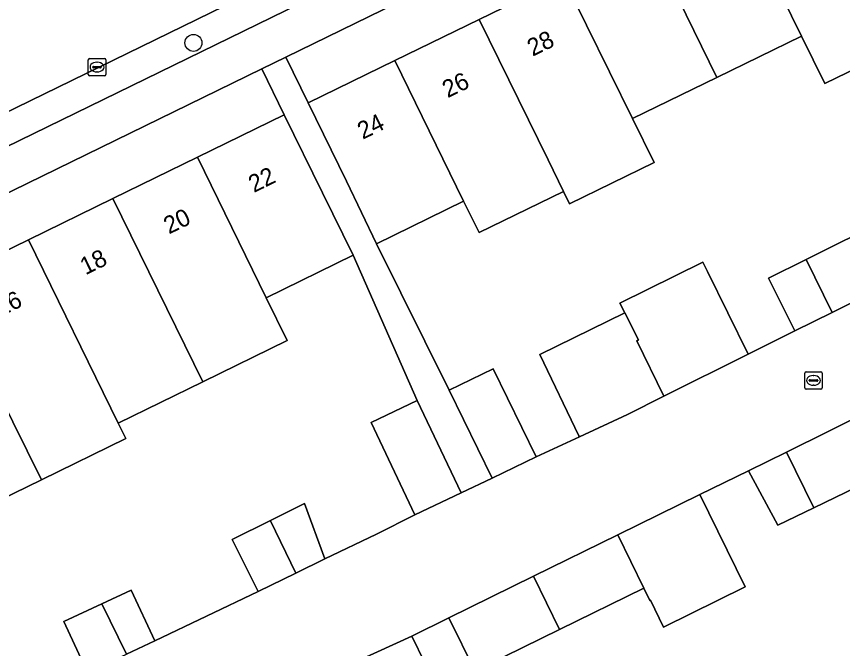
# Model space of a CAD drawing. Extents: x 160455 to 162082, y 388339 to 389736.
# Drawn here: x 161449.58 to 161497.06, y 388626.9 to 388663.23 of the extents above; entities that cross this region are included whole.
import ezdxf

# ---------------------------------------------------------------- set-up
doc = ezdxf.new("R2010")
doc.units = 0
for name, color, linetype in [('IMGEO_Boom', 7, 'Continuous'), ('IMGEO_Erf', 7, 'Continuous'), ('IMGEO_Kolk', 7, 'Continuous'), ('IMGEO_Pand', 7, 'Continuous'), ('IMGEO_Pand_nummerreeks', 7, 'Continuous'), ('IMGEO_Parkeervlak_open', 7, 'Continuous'), ('IMGEO_Rijbaan_lokaal_open', 7, 'Continuous'), ('IMGEO_Voetpad_open', 7, 'Continuous')]:
    doc.layers.add(name, color=color, linetype=linetype)

msp = doc.modelspace()

# ---------------------------------------------------------------- linework, layer by layer
at = {"layer": 'IMGEO_Boom'}
msp.add_circle((161459.75, 388661.716), 0.489, dxfattribs=at)
at = {"layer": 'IMGEO_Erf'}
for points in [[(161481.026, 388665.437), (161485.884, 388667.812), (161490.741, 388670.186), (161495.59, 388672.555), (161500, 388674.711), (161500.439, 388674.925), (161505.288, 388677.296), (161510.154, 388679.674), (161515.15, 388682.116), (161513.866, 388684.743), (161500, 388677.967), (161465.056, 388660.893), (161466.343, 388658.261), (161471.32, 388660.694), (161476.177, 388663.067)], [(161450.271, 388650.4), (161455.113, 388652.768), (161459.973, 388655.144), (161464.966, 388657.585), (161463.678, 388660.22), (161414.846, 388636.36), (161416.14, 388633.713), (161421.28, 388636.226), (161426.005, 388638.536), (161430.866, 388640.913), (161435.717, 388643.285), (161440.568, 388645.656), (161445.419, 388648.028)]]:
    msp.add_lwpolyline(points, close=True, dxfattribs=at)
for points in [[(161500.543, 388661.572), (161496.041, 388659.372), (161494.702, 388662.103), (161489.842, 388659.729), (161484.991, 388657.359), (161486.223, 388654.838), (161481.363, 388652.463), (161481.013, 388653.179), (161476.166, 388650.811), (161475.281, 388652.615), (161470.268, 388650.166), (161474.445, 388641.749), (161476.98, 388642.971), (161479.455, 388637.91), (161481.944, 388639.059), (161481.91, 388639.13), (161479.659, 388643.795), (161484.539, 388646.199), (161484.266, 388646.742), (161489.036, 388649.115), (161489.303, 388648.57), (161491.635, 388643.815), (161494.32, 388645.154), (161492.8, 388648.183), (161494.968, 388649.262), (161499.628, 388651.581)], [(161447.879, 388622.573), (161453.655, 388625.522), (161452.292, 388628.441), (161454.485, 388629.467), (161456.172, 388630.256), (161457.536, 388627.336), (161463.464, 388630.18), (161461.975, 388633.157), (161464.174, 388634.257), (161466.129, 388635.234), (161467.301, 388632.044), (161470.267, 388633.471), (161472.479, 388634.583), (161469.956, 388639.886), (161472.616, 388641.147), (161468.928, 388649.501), (161463.929, 388647.056), (161465.131, 388644.598), (161460.284, 388642.227), (161455.43, 388639.853), (161455.86, 388638.974), (161451.009, 388636.601), (161446.159, 388634.229)], [(161500.281, 388637.345), (161495.409, 388634.982), (161493.343, 388633.98), (161491.654, 388637.103), (161488.861, 388635.752), (161491.47, 388630.445), (161486.774, 388628.133), (161486.018, 388629.669), (161485.988, 388629.654), (161485.639, 388630.369), (161480.792, 388627.989), (161477.623, 388626.432)], [(161473.788, 388624.547), (161472.299, 388627.611), (161467.055, 388625.214)]]:
    msp.add_lwpolyline(points, dxfattribs=at)
at = {"layer": 'IMGEO_Kolk'}
for p, q in [((161453.706, 388659.896), (161453.706, 388660.748)), ((161453.781, 388660.822), (161454.633, 388660.822)), ((161454.707, 388660.748), (161454.707, 388659.896)), ((161453.965, 388660.316), (161453.965, 388660.328)), ((161454.403, 388660.279), (161454.005, 388660.279)), ((161454.008, 388660.365), (161454.406, 388660.365)), ((161454.194, 388660.602), (161454.219, 388660.602)), ((161454.449, 388660.328), (161454.449, 388660.316)), ((161454.633, 388659.822), (161453.781, 388659.822)), ((161454.217, 388660.042), (161454.192, 388660.042)), ((161494.889, 388641.883), (161494.889, 388642.735)), ((161494.964, 388642.809), (161495.816, 388642.809)), ((161495.89, 388642.735), (161495.89, 388641.883)), ((161495.148, 388642.303), (161495.148, 388642.315)), ((161495.586, 388642.266), (161495.188, 388642.266)), ((161495.191, 388642.352), (161495.589, 388642.352)), ((161495.377, 388642.589), (161495.402, 388642.589)), ((161495.632, 388642.315), (161495.632, 388642.303)), ((161495.816, 388641.809), (161494.964, 388641.809)), ((161495.4, 388642.029), (161495.375, 388642.029))]:
    msp.add_line(p, q, dxfattribs=at)
for points in [[(161453.706, 388659.896), (161453.706, 388660.748)], [(161453.781, 388660.822), (161454.633, 388660.822)], [(161454.707, 388660.748), (161454.707, 388659.896)], [(161454.633, 388659.822), (161453.781, 388659.822)], [(161494.889, 388641.883), (161494.889, 388642.735)], [(161494.964, 388642.809), (161495.816, 388642.809)], [(161495.89, 388642.735), (161495.89, 388641.883)], [(161495.816, 388641.809), (161494.964, 388641.809)]]:
    msp.add_lwpolyline(points, dxfattribs=at)
for centre, radius, start, end in [((161453.783, 388660.746), 0.0765, 91.552, 178.448), ((161453.783, 388660.746), 0.0765, 91.552, 178.448), ((161454.631, 388660.746), 0.0765, 1.552, 88.448), ((161454.631, 388660.746), 0.0765, 1.552, 88.448), ((161454.005, 388660.325), 0.0403, 85.8775, 175.7526), ((161454.002, 388660.315), 0.0366, 178.938, 274.7102), ((161454.406, 388660.322), 0.043, 264.8664, 352.4533), ((161454.41, 388660.327), 0.0386, 1.7309, 96.639), ((161453.783, 388659.898), 0.0765, 181.552, 268.448), ((161453.783, 388659.898), 0.0765, 181.552, 268.448), ((161454.631, 388659.898), 0.0765, 271.552, 358.448), ((161454.631, 388659.898), 0.0765, 271.552, 358.448), ((161494.966, 388642.733), 0.0765, 91.552, 178.448), ((161494.966, 388642.733), 0.0765, 91.552, 178.448), ((161495.814, 388642.733), 0.0765, 1.552, 88.448), ((161495.814, 388642.733), 0.0765, 1.552, 88.448), ((161495.188, 388642.312), 0.0403, 85.8775, 175.7526), ((161495.185, 388642.302), 0.0366, 178.938, 274.7102), ((161495.589, 388642.309), 0.043, 264.8664, 352.4533), ((161495.593, 388642.314), 0.0386, 1.7309, 96.639), ((161494.966, 388641.885), 0.0765, 181.552, 268.448), ((161494.966, 388641.885), 0.0765, 181.552, 268.448), ((161495.814, 388641.885), 0.0765, 271.552, 358.448), ((161495.814, 388641.885), 0.0765, 271.552, 358.448)]:
    msp.add_arc(centre, radius, start, end, dxfattribs=at)
for centre, major_axis, ratio, start_param, end_param in [((161454.193, 388660.322), (-0.387, 0.002), 0.722429, 4.712389, 7.853982), ((161454.218, 388660.322), (-0.39, 0.002), 0.717154, 1.570796, 4.712389), ((161495.376, 388642.309), (-0.387, 0.002), 0.722429, 4.712389, 7.853982), ((161495.401, 388642.309), (-0.39, 0.002), 0.717154, 1.570796, 4.712389)]:
    msp.add_ellipse(centre, major_axis=major_axis, ratio=ratio, start_param=start_param, end_param=end_param, dxfattribs=at)
at = {"layer": 'IMGEO_Pand'}
for points in [[(161495.59, 388672.555), (161490.741, 388670.186), (161494.702, 388662.103), (161496.041, 388659.372), (161500.543, 388661.572), (161499.207, 388664.305), (161499.299, 388664.35), (161499.562, 388664.478)], [(161485.884, 388667.812), (161489.842, 388659.729), (161494.702, 388662.103), (161490.741, 388670.186)], [(161484.991, 388657.359), (161489.842, 388659.729), (161485.884, 388667.812), (161481.026, 388665.437)], [(161481.026, 388665.437), (161476.177, 388663.067), (161480.131, 388654.985), (161481.013, 388653.179), (161481.363, 388652.463), (161486.223, 388654.838), (161484.991, 388657.359)], [(161476.177, 388663.067), (161471.32, 388660.694), (161475.281, 388652.615), (161476.166, 388650.811), (161481.013, 388653.179), (161480.131, 388654.985)], [(161471.32, 388660.694), (161466.343, 388658.261), (161468.539, 388653.769), (161470.268, 388650.166), (161475.281, 388652.615)], [(161463.929, 388647.056), (161468.928, 388649.501), (161467.162, 388653.093), (161464.966, 388657.585), (161459.973, 388655.144)], [(161459.973, 388655.144), (161455.113, 388652.768), (161460.284, 388642.227), (161465.131, 388644.598), (161463.929, 388647.056)], [(161455.113, 388652.768), (161450.271, 388650.4), (161455.43, 388639.853), (161460.284, 388642.227)], [(161499.628, 388651.581), (161494.968, 388649.262), (161496.458, 388646.221), (161501.134, 388648.554)], [(161450.271, 388650.4), (161445.419, 388648.028), (161449.377, 388639.938), (161451.009, 388636.601), (161455.86, 388638.974), (161455.43, 388639.853)], [(161489.303, 388648.57), (161489.036, 388649.115), (161484.266, 388646.742), (161484.539, 388646.199), (161485.323, 388644.638), (161485.23, 388644.591), (161486.795, 388641.401), (161491.635, 388643.815)], [(161494.968, 388649.262), (161492.8, 388648.183), (161494.32, 388645.154), (161496.458, 388646.221)], [(161445.419, 388648.028), (161440.568, 388645.656), (161444.526, 388637.566), (161446.159, 388634.229), (161451.009, 388636.601), (161449.377, 388639.938)], [(161485.23, 388644.591), (161485.323, 388644.638), (161484.539, 388646.199), (161479.659, 388643.795), (161481.91, 388639.13), (161481.944, 388639.059), (161484.695, 388640.353), (161486.795, 388641.401)], [(161479.455, 388637.91), (161476.98, 388642.971), (161474.445, 388641.749), (161476.921, 388636.688)], [(161469.956, 388639.886), (161472.479, 388634.583), (161475.139, 388635.844), (161472.616, 388641.147)], [(161495.409, 388634.982), (161500.281, 388637.345), (161498.695, 388640.608), (161493.845, 388638.194)], [(161495.409, 388634.982), (161493.845, 388638.194), (161491.654, 388637.103), (161493.343, 388633.98)], [(161488.861, 388635.752), (161484.143, 388633.433), (161485.639, 388630.369), (161485.988, 388629.654), (161486.018, 388629.669), (161486.774, 388628.133), (161491.47, 388630.445)], [(161464.174, 388634.257), (161464.179, 388634.246), (161465.639, 388631.236), (161467.301, 388632.044), (161466.129, 388635.234)], [(161464.174, 388634.257), (161461.975, 388633.157), (161463.464, 388630.18), (161465.639, 388631.236), (161464.179, 388634.246)], [(161484.143, 388633.433), (161479.298, 388631.052), (161480.792, 388627.989), (161485.639, 388630.369)], [(161480.792, 388627.989), (161479.298, 388631.052), (161474.438, 388628.662), (161475.935, 388625.603), (161477.623, 388626.432)], [(161454.485, 388629.467), (161455.909, 388626.576), (161457.536, 388627.336), (161456.172, 388630.256)], [(161454.485, 388629.467), (161452.292, 388628.441), (161453.655, 388625.522), (161455.909, 388626.576)], [(161474.438, 388628.662), (161472.299, 388627.611), (161473.788, 388624.547), (161475.935, 388625.603)]]:
    msp.add_lwpolyline(points, close=True, dxfattribs=at)
at = {"layer": 'IMGEO_Parkeervlak_open'}
for points in [[(161509.705, 388687.375), (161504.653, 388684.94), (161500, 388682.657), (161490.246, 388677.871), (161420.037, 388643.584), (161415.449, 388641.355)], [(161418.677, 388640.965), (161423.201, 388643.153), (161490.781, 388676.138), (161500, 388680.641), (161508.069, 388684.582)]]:
    msp.add_lwpolyline(points, dxfattribs=at)
at = {"layer": 'IMGEO_Rijbaan_lokaal_open'}
for points in [[(161435.458, 388656.729), (161435.069, 388656.539), (161417.895, 388648.131), (161384.168, 388631.645), (161386.403, 388627.141), (161405.177, 388636.35), (161405.819, 388636.661), (161415.012, 388641.137), (161415.449, 388641.355), (161420.037, 388643.584), (161490.246, 388677.871), (161500, 388682.657), (161504.653, 388684.94), (161509.705, 388687.375), (161510.309, 388687.682), (161518.854, 388691.862), (161519.679, 388692.243), (161522.696, 388693.782), (161535.143, 388699.79)], [(161501.134, 388648.554), (161496.458, 388646.221), (161494.32, 388645.154), (161491.635, 388643.815), (161486.795, 388641.401), (161484.695, 388640.353), (161481.944, 388639.059), (161479.455, 388637.91), (161476.921, 388636.688), (161475.139, 388635.844), (161472.479, 388634.583), (161470.267, 388633.471), (161467.301, 388632.044), (161465.639, 388631.236), (161463.464, 388630.18), (161457.536, 388627.336), (161455.909, 388626.576)], [(161467.055, 388625.214), (161472.299, 388627.611), (161474.438, 388628.662), (161479.298, 388631.052), (161484.143, 388633.433), (161488.861, 388635.752), (161491.654, 388637.103), (161493.845, 388638.194), (161498.695, 388640.608)]]:
    msp.add_lwpolyline(points, dxfattribs=at)
at = {"layer": 'IMGEO_Voetpad_open'}
for points in [[(161389.287, 388623.872), (161409.391, 388633.695), (161414.846, 388636.36), (161463.678, 388660.22), (161465.056, 388660.893), (161500, 388677.967), (161513.866, 388684.743), (161519.276, 388687.387), (161539.166, 388697.108)], [(161508.069, 388684.582), (161500, 388680.641), (161490.781, 388676.138), (161423.201, 388643.153), (161418.677, 388640.965)]]:
    msp.add_lwpolyline(points, dxfattribs=at)
msp.add_lwpolyline([(161470.268, 388650.166), (161468.539, 388653.769), (161466.343, 388658.261), (161465.056, 388660.893), (161463.678, 388660.22), (161464.966, 388657.585), (161467.162, 388653.093), (161468.928, 388649.501), (161472.616, 388641.147), (161475.139, 388635.844), (161476.921, 388636.688), (161474.445, 388641.749)], close=True, dxfattribs=at)

# ---------------------------------------------------------------- texts
at = {"layer": 'IMGEO_Pand_nummerreeks'}
for s, rotation, p in [('28', 26.0467, (161479.245, 388660.917)), ('26', 26.0467, (161474.362, 388658.53)), ('24', 26.0476, (161469.482, 388656.143)), ('22', 26.0549, (161463.22, 388653.08)), ('20', 26.0524, (161458.344, 388650.697)), ('18', 26.0524, (161453.542, 388648.35)), ('16', 26.0524, (161448.658, 388645.961))]:
    msp.add_text(s, height=1, rotation=rotation, dxfattribs=at).set_placement(p)

doc.saveas('drawing.dxf')
